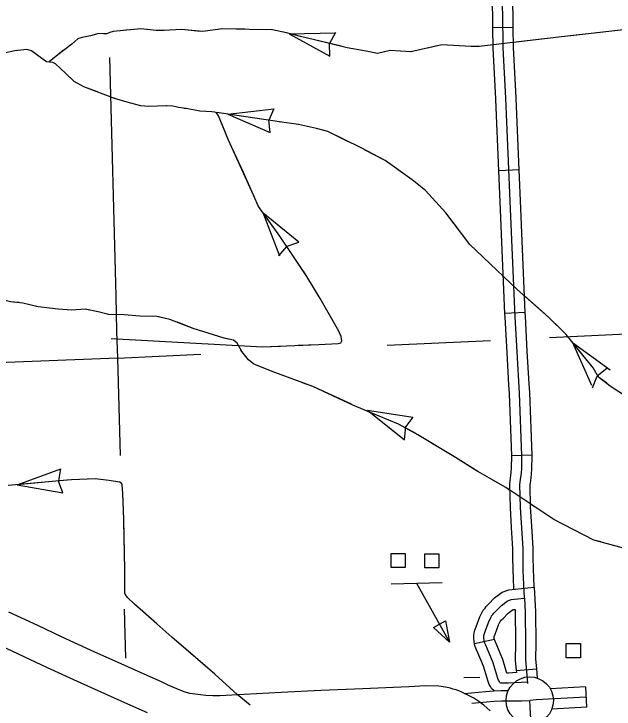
# Model space of a CAD drawing. Extents: x 1084508 to 1142749, y 1057638 to 1093403.
# Drawn here: x 1132518 to 1133911, y 1070353 to 1071967 of the extents above; entities that cross this region are included whole.
import ezdxf

# ---------------------------------------------------------------- set-up
doc = ezdxf.new("R2010")
doc.units = 0
for name, color, linetype in [('Level 10', 7, 'Continuous'), ('Level 24', 7, 'Continuous'), ('Level 32', 7, 'Continuous'), ('Level 43', 7, 'Continuous'), ('Level 45', 7, 'Continuous'), ('Level 5', 7, 'Continuous'), ('Level 56', 7, 'Continuous')]:
    doc.layers.add(name, color=color, linetype=linetype)

msp = doc.modelspace()

# ---------------------------------------------------------------- linework, layer by layer
at = {"layer": 'Level 10'}
for points in [[(1132926.6, 1070389.8), (1132913.4, 1070393.4), (1132896, 1070400.3), (1132877.3, 1070408.2), (1132860.9, 1070416.7), (1132813.2, 1070437.5), (1132767.2, 1070458.4), (1132706.1, 1070485.7), (1132628.6, 1070521.5), (1132573.8, 1070547.1), (1132506.4, 1070578.1)], [(1132473.1, 1070507), (1132540.8, 1070475.9), (1132595.5, 1070450.3), (1132673.6, 1070414.3), (1132734.9, 1070386.9), (1132781.3, 1070365.8), (1132827.2, 1070345.7)], [(1133504.1, 1070406.7), (1133473.1, 1070407.5), (1133434.6, 1070405.5), (1133328, 1070400.7), (1133230.5, 1070396.4), (1133138.5, 1070391.7), (1133023.6, 1070385.5), (1132996.1, 1070384.4), (1132980, 1070384.1), (1132963.2, 1070385.1), (1132944.6, 1070387.3), (1132926.6, 1070389.8)], [(1133623.1, 1070349.7), (1133616, 1070356.8), (1133609.1, 1070362.6), (1133603.7, 1070366.6), (1133596.9, 1070371.4), (1133589.8, 1070376), (1133585.3, 1070378.7), (1133577.8, 1070383.1), (1133571.6, 1070386), (1133564.2, 1070389.5), (1133554.3, 1070394.1), (1133544.5, 1070397.8), (1133536.7, 1070400.1), (1133531, 1070402), (1133520.1, 1070404.6), (1133504.1, 1070406.7)]]:
    msp.add_lwpolyline(points, dxfattribs=at)
at = {"layer": 'Level 24'}
msp.add_circle((1133715.3, 1070373.5), 54.9, dxfattribs=at)
at = {"layer": 'Level 32'}
for p, q in [((1133633.2, 1070514.7), (1133587.1, 1070505.1)), ((1133683.8, 1070443), (1133730.7, 1070447.2))]:
    msp.add_line(p, q, dxfattribs=at)
for points in [[(1133587.1, 1070505.1), (1133586, 1070510.2), (1133585.2, 1070518.2), (1133585.6, 1070524.3), (1133586, 1070530.7), (1133587.8, 1070536.6), (1133590.8, 1070544.2), (1133599.6, 1070567.5), (1133604.1, 1070576.7), (1133607, 1070583), (1133611.5, 1070587.9), (1133614.2, 1070591.4), (1133619.8, 1070597), (1133633.7, 1070611.5), (1133651.4, 1070625.2), (1133666.9, 1070630.6), (1133725.4, 1070636.6)], [(1133725.4, 1070636.6), (1133728.3, 1070579.2), (1133729.1, 1070506.4), (1133728.7, 1070469.1), (1133730.7, 1070447.2)], [(1133709.9, 1070415.8), (1133666.3, 1070413.5), (1133656.8, 1070413.5), (1133651.9, 1070413.5), (1133649, 1070413.8), (1133646.8, 1070414.8), (1133645.4, 1070416.2), (1133644.1, 1070418.2), (1133642.4, 1070420.8), (1133641.2, 1070424.5), (1133638.8, 1070432.3), (1133630.3, 1070460.8), (1133617.4, 1070492.2), (1133613, 1070501.6), (1133610.6, 1070508), (1133609.3, 1070513.8), (1133608.9, 1070518.7), (1133609.1, 1070522.8), (1133609.3, 1070526.5), (1133610.1, 1070528.9), (1133612.8, 1070535.7), (1133621.3, 1070558.1), (1133625.4, 1070566.6), (1133626.9, 1070569.8), (1133629.5, 1070572.7), (1133632, 1070575.9), (1133636.6, 1070580.5), (1133649.5, 1070593.9), (1133662.8, 1070604.2), (1133672, 1070607.5), (1133703.2, 1070610.7)], [(1133703.2, 1070610.7), (1133704.8, 1070578.5), (1133705.6, 1070506.4), (1133705.2, 1070468.1), (1133709.3, 1070423.3), (1133710.4, 1070412.9)], [(1133633.2, 1070514.7), (1133632.6, 1070517.4), (1133632.5, 1070519.2), (1133632.6, 1070521.3), (1133632.6, 1070522), (1133634.7, 1070527.2), (1133642.9, 1070548.8), (1133646.7, 1070556.6), (1133646.7, 1070556.6), (1133647.6, 1070557.6), (1133649.7, 1070560.3), (1133653.4, 1070564), (1133665.3, 1070576.3), (1133674.2, 1070583.3), (1133677.2, 1070584.3), (1133681.2, 1070584.8)], [(1133681.2, 1070584.8), (1133682.1, 1070506.4), (1133681.6, 1070467.2), (1133683.8, 1070443)], [(1133684.3, 1070438.1), (1133665.7, 1070437.1), (1133661.9, 1070437.1), (1133661.3, 1070439.2), (1133652.5, 1070468.6), (1133639, 1070501.6), (1133634.7, 1070510.8), (1133633.2, 1070514.6), (1133633.2, 1070514.7)], [(1133632.7, 1070395.6), (1133626.8, 1070401.5), (1133624.2, 1070405.6), (1133621, 1070410.6), (1133618.8, 1070417.3), (1133616.3, 1070425.4), (1133608, 1070452.9), (1133595.8, 1070482.7), (1133591.3, 1070492.5), (1133587.9, 1070501.3), (1133587.1, 1070505.1)], [(1133683.8, 1070443), (1133684.3, 1070438.1)], [(1133730.7, 1070447.2), (1133732.7, 1070425.7)]]:
    msp.add_lwpolyline(points, dxfattribs=at)
at = {"layer": 'Level 43'}
for p, q in [((1133156.6, 1071920.2), (1133264.3, 1071923)), ((1133156.6, 1071920.2), (1133251.3, 1071868.8)), ((1133264.3, 1071923.2), (1133250.6, 1071897.9)), ((1133251.4, 1071868.9), (1133250.6, 1071897.6)), ((1133014.2, 1071734.2), (1133121.2, 1071746.3)), ((1133014.2, 1071734.2), (1133112.9, 1071691.2)), ((1133121.2, 1071746.3), (1133109.8, 1071720)), ((1133112.9, 1071691.2), (1133109.7, 1071719.7)), ((1133095.6, 1071505.5), (1133134.3, 1071405)), ((1133095.6, 1071505.5), (1133179.4, 1071437.9)), ((1133132.7, 1071405.1), (1133151.5, 1071426.7)), ((1133178.9, 1071436.3), (1133151.8, 1071427)), ((1133814.8, 1071204), (1133858.6, 1071105.5)), ((1133814.8, 1071204), (1133902, 1071140.6)), ((1133894.5, 1071143.9), (1133871.9, 1071126.2)), ((1133861, 1071099.3), (1133871.7, 1071125.9)), ((1133339, 1071047.5), (1133424.3, 1070978.6)), ((1133339, 1071047.5), (1133443.7, 1071031.1)), ((1133443.7, 1071031.1), (1133427.8, 1071009.3)), ((1133424.3, 1070978.6), (1133427.7, 1071009)), ((1132525.4, 1070873.9), (1132626.6, 1070911)), ((1132626.3, 1070911.1), (1132621.6, 1070882.8)), ((1132631.8, 1070855.6), (1132621.7, 1070882.4)), ((1132525.4, 1070873.9), (1132631.5, 1070855.5))]:
    msp.add_line(p, q, dxfattribs=at)
for points in [[(1133932.7, 1071930), (1133795.7, 1071914.3), (1133688.9, 1071901.7), (1133597.8, 1071890.9), (1133579.2, 1071891.2), (1133551.6, 1071892.4), (1133511.1, 1071894.6), (1133439.3, 1071878.9), (1133391.4, 1071881.5), (1133361.7, 1071875), (1133335.8, 1071880.2), (1133291.8, 1071888), (1133215.4, 1071906.1), (1133183, 1071913.9), (1133150.7, 1071922.9), (1133118.3, 1071929.4), (1133065.2, 1071930.7), (1133001.8, 1071932), (1132956.5, 1071925.5), (1132907.3, 1071930.7), (1132866.8, 1071928.4), (1132848.2, 1071928), (1132812.8, 1071932), (1132748.6, 1071925.9), (1132740.8, 1071923.6), (1132733, 1071920.3), (1132726.3, 1071920.7), (1132715.1, 1071921), (1132695.7, 1071915.8), (1132676.8, 1071912.1), (1132666.7, 1071908.7), (1132652.6, 1071896.8), (1132619.8, 1071871.5), (1132600.1, 1071855.5)], [(1132786, 1071929.5), (1132748.6, 1071925.9), (1132740.8, 1071923.6), (1132733, 1071920.3), (1132726.3, 1071920.7), (1132715.1, 1071921), (1132695.7, 1071915.8), (1132676.8, 1071912.1), (1132666.7, 1071908.7), (1132665, 1071907.3)], [(1132951.1, 1071926.1), (1132907.3, 1071930.7), (1132866.8, 1071928.4), (1132848.2, 1071928), (1132827.3, 1071930.4)], [(1133054.2, 1071930.9), (1133001.8, 1071932), (1132992.1, 1071930.6)], [(1133116.3, 1071929.5), (1133065.2, 1071930.7), (1133054.2, 1071930.9)], [(1133934, 1071929.8), (1133932.7, 1071930), (1133810.5, 1071916)], [(1133277.5, 1071891.4), (1133215.4, 1071906.1), (1133183, 1071913.9), (1133156.9, 1071921.2)], [(1133769.4, 1071911.2), (1133677.3, 1071900.3)], [(1133604.8, 1071891.7), (1133597.8, 1071890.9), (1133579.2, 1071891.2), (1133551.6, 1071892.4), (1133511.1, 1071894.6), (1133481.3, 1071888.1)], [(1132573.5, 1071870.1), (1132559, 1071881.1), (1132548.3, 1071883.8), (1132519.8, 1071881.1), (1132491.9, 1071874.7), (1132466.7, 1071873), (1132454.3, 1071870.8)], [(1132743.4, 1071213.5), (1133095.2, 1071194.2), (1133225.5, 1071199.8), (1133270.9, 1071201.5), (1133277.1, 1071203.1), (1133279.1, 1071207.9), (1133277.7, 1071218.3), (1133272.3, 1071230.3), (1133228.6, 1071306.4), (1133197.8, 1071357.1), (1133162.7, 1071410.4), (1133135.3, 1071451.1), (1133105.8, 1071491.5), (1133085.6, 1071519.8), (1133074.4, 1071546.2), (1133016.3, 1071673.9), (1132998.2, 1071717.2), (1132992.8, 1071730.3), (1132988.4, 1071736.9), (1132984.3, 1071738.5), (1132977.4, 1071739.2), (1132949.8, 1071741.3), (1132918, 1071746.9), (1132899.8, 1071749.2), (1132886.8, 1071752.5), (1132871.2, 1071753.1), (1132831.2, 1071752), (1132812.8, 1071753.1), (1132789.2, 1071759.7), (1132753.9, 1071769.7), (1132680.4, 1071797.3), (1132657.9, 1071809.6), (1132638, 1071829.5), (1132614.4, 1071851), (1132608.4, 1071853.7), (1132600.9, 1071854.8), (1132593.9, 1071855.3), (1132574.6, 1071869.3), (1132559, 1071881.1), (1132548.3, 1071883.8), (1132519.8, 1071881.1), (1132491.9, 1071874.7)], [(1132632.7, 1071881.5), (1132619.8, 1071871.5), (1132600.1, 1071855.5)], [(1133440.9, 1071879.3), (1133439.3, 1071878.9), (1133391.4, 1071881.5), (1133361.7, 1071875), (1133335.8, 1071880.2), (1133318.1, 1071883.3)], [(1132711.9, 1071785.5), (1132680.4, 1071797.3), (1132657.9, 1071809.6), (1132638, 1071829.5), (1132614.4, 1071851), (1132609.9, 1071853.1)], [(1132872.4, 1071753), (1132871.2, 1071753.1), (1132831.2, 1071752), (1132812.8, 1071753.1), (1132789.2, 1071759.7), (1132753.9, 1071769.7), (1132750.7, 1071770.9)], [(1133008.3, 1071693.1), (1132998.2, 1071717.2), (1132992.8, 1071730.3), (1132988.4, 1071736.9), (1132984.3, 1071738.5), (1132977.4, 1071739.2), (1132949.8, 1071741.3), (1132918, 1071746.9), (1132913.3, 1071747.5)], [(1133939.6, 1071077.8), (1133902.2, 1071103.2), (1133874.7, 1071123.9), (1133862.2, 1071145.4), (1133799.9, 1071222.4), (1133759.1, 1071263.2), (1133686.4, 1071326.9), (1133575.9, 1071431.8), (1133520.5, 1071505.4), (1133473.6, 1071557), (1133442.2, 1071581.9), (1133379.5, 1071626.7), (1133324, 1071655.5), (1133246.6, 1071693.8), (1133220.4, 1071700.6), (1133178.7, 1071709.7), (1133134.4, 1071716.1), (1132988.7, 1071738.1)], [(1133137.1, 1071715.7), (1133134.4, 1071716.1), (1133014.2, 1071734.2)], [(1133294.9, 1071669.9), (1133246.6, 1071693.8), (1133220.4, 1071700.6), (1133178.7, 1071709.7), (1133178.1, 1071709.8)], [(1133050.6, 1071598.6), (1133024.9, 1071655.1)], [(1133437.1, 1071585.6), (1133379.5, 1071626.7), (1133332, 1071651.3)], [(1133076.2, 1071541.9), (1133074.4, 1071546.2), (1133050.6, 1071598.6)], [(1133550.4, 1071465.7), (1133520.5, 1071505.4), (1133473.6, 1071557), (1133469.8, 1071560.1)], [(1133167, 1071403.9), (1133162.7, 1071410.4), (1133135.3, 1071451.1), (1133105.8, 1071491.5), (1133095.7, 1071505.7)], [(1133654.1, 1071357.6), (1133575.9, 1071431.8), (1133575.3, 1071432.6)], [(1133253.7, 1071262.7), (1133228.6, 1071306.4), (1133197.8, 1071357.1), (1133189.8, 1071369.3)], [(1132529.6, 1071296.6), (1132510.2, 1071298.5), (1132452, 1071312.5), (1132420.7, 1071327.1), (1132413.6, 1071334.7)], [(1133742.4, 1071277.8), (1133703.1, 1071312.3)], [(1133944.2, 1070723.9), (1133864.2, 1070745.7), (1133771.3, 1070793.3), (1133659.5, 1070867.7), (1133594.6, 1070905.2), (1133542.6, 1070937.6), (1133455.4, 1070990.2), (1133410.6, 1071014.3), (1133365.9, 1071033.3), (1133304.9, 1071059.1), (1133211.5, 1071102.1), (1133123.7, 1071134.6), (1133075.1, 1071153.6), (1133062.2, 1071164.3), (1133047.1, 1071183.3), (1133035.9, 1071202.9), (1133027.5, 1071209.6), (1133005.7, 1071214.1), (1132934.1, 1071237), (1132879.9, 1071257.7), (1132849.7, 1071264.4), (1132810.5, 1071265.5), (1132773.6, 1071268.3), (1132737.8, 1071269.5), (1132713.2, 1071275.6), (1132683.6, 1071281.2), (1132652.8, 1071279.5), (1132620.9, 1071281.2), (1132574.5, 1071286.8), (1132538.7, 1071295.7), (1132510.2, 1071298.5)], [(1132631.7, 1071280.6), (1132620.9, 1071281.2), (1132574.5, 1071286.8), (1132570, 1071287.9)], [(1132693.6, 1071279.3), (1132683.6, 1071281.2), (1132652.8, 1071279.5), (1132631.7, 1071280.6)], [(1132857.8, 1071262.6), (1132849.7, 1071264.4), (1132810.5, 1071265.5), (1132773.6, 1071268.3), (1132737.8, 1071269.5), (1132734, 1071270.4)], [(1133787.4, 1071234.9), (1133759.1, 1071263.2), (1133742.4, 1071277.8)], [(1133015.4, 1071212.1), (1133005.7, 1071214.1), (1132934.1, 1071237), (1132897.5, 1071251)], [(1133177.8, 1071197.7), (1133225.5, 1071199.8), (1133270.9, 1071201.5), (1133277.1, 1071203.1), (1133279.1, 1071207.9), (1133277.7, 1071218.3), (1133274, 1071226.6)], [(1133893.9, 1071109.4), (1133874.7, 1071123.9), (1133862.2, 1071145.4), (1133814.8, 1071204)], [(1133039.1, 1071197.2), (1133095.2, 1071194.2), (1133136.4, 1071195.9)], [(1133148.9, 1071125.3), (1133123.7, 1071134.6), (1133075.1, 1071153.6), (1133062.2, 1071164.3), (1133047.1, 1071183.3), (1133045, 1071186.9)], [(1133301.4, 1071060.7), (1133211.5, 1071102.1), (1133187.8, 1071110.9)], [(1133452.1, 1070992), (1133410.6, 1071014.3), (1133365.9, 1071033.3), (1133339.5, 1071044.4)], [(1133540.9, 1070938.7), (1133487.6, 1070970.8)], [(1133593.6, 1070905.8), (1133542.6, 1070937.6), (1133540.9, 1070938.7)], [(1133066.6, 1070362.8), (1133036, 1070387.4), (1132984.4, 1070434.6), (1132884.6, 1070520.4), (1132850.1, 1070551.1), (1132797.7, 1070597.1), (1132781.4, 1070612.1), (1132776.2, 1070619.8), (1132775.1, 1070622.8), (1132775.1, 1070628.9), (1132775.1, 1070676.9), (1132772.9, 1070794.5), (1132770.7, 1070854.1), (1132769.6, 1070873.7), (1132768.4, 1070876.5), (1132763.8, 1070880.3), (1132738.1, 1070883.6), (1132706.7, 1070887.5), (1132651.5, 1070885.6), (1132615.1, 1070882), (1132504.5, 1070872)], [(1132649.2, 1070885.3), (1132615.1, 1070882), (1132525.4, 1070873.9)], [(1132771.5, 1070832.1), (1132770.7, 1070854.1), (1132769.6, 1070873.7), (1132768.4, 1070876.5), (1132763.8, 1070880.3), (1132738.1, 1070883.6), (1132706.7, 1070887.5), (1132690.6, 1070886.9)], [(1133669.3, 1070861.1), (1133659.5, 1070867.7), (1133629.5, 1070885)], [(1133734.1, 1070818), (1133717.2, 1070829.3)], [(1132775.1, 1070666.4), (1132775.1, 1070676.9), (1132772.9, 1070790.7)], [(1133880.3, 1070741.3), (1133864.2, 1070745.7), (1133771.3, 1070793.3), (1133768.6, 1070795.1)], [(1132863.3, 1070539.3), (1132850.1, 1070551.1), (1132797.7, 1070597.1), (1132781.4, 1070612.1), (1132776.2, 1070619.8), (1132775.1, 1070622.8), (1132775.1, 1070625)], [(1132988.6, 1070430.8), (1132984.4, 1070434.6), (1132894.4, 1070512)], [(1133037.3, 1070386.2), (1133019.1, 1070402.8)]]:
    msp.add_lwpolyline(points, dxfattribs=at)
at = {"layer": 'Level 45'}
for p, q in [((1133677, 1071935.2), (1133629.9, 1071934.7)), ((1133690.7, 1071604.8), (1133643.6, 1071602.8)), ((1133704.7, 1071273.7), (1133657.7, 1071271.7)), ((1133720.6, 1070942.5), (1133673.5, 1070940.8)), ((1133844.5, 1070404.9), (1133846.9, 1070357.8))]:
    msp.add_line(p, q, dxfattribs=at)
for points in [[(1133629.9, 1071934.7), (1133629.6, 1071967.3), (1133625.8, 1072022.2), (1133624.8, 1072046), (1133625, 1072048.7)], [(1133703.2, 1070610.7), (1133701.1, 1070658.7), (1133700.3, 1070676.2), (1133699.9, 1070707.6), (1133699.9, 1070725.9), (1133693.8, 1070821.6), (1133692.6, 1070875), (1133694.2, 1070886), (1133695.8, 1070900.7), (1133696.6, 1070912.1), (1133697.1, 1070941), (1133691.8, 1071086.8), (1133686.1, 1071182.5), (1133681.6, 1071264), (1133671, 1071514.1), (1133660, 1071771.1), (1133653.9, 1071888), (1133653.1, 1071968.2), (1133649.3, 1072023.5), (1133648.4, 1072045.3), (1133648.5, 1072046.6), (1133649.3, 1072049.3)], [(1133677, 1071935.2), (1133676.6, 1071969.1), (1133672.8, 1072024.8), (1133672.1, 1072040.5)], [(1133636.6, 1071768.4), (1133636.5, 1071769.9), (1133630.4, 1071887.2), (1133629.9, 1071934.7)], [(1133683.6, 1071770.4), (1133683.5, 1071772.2), (1133677.4, 1071888.7), (1133677, 1071935.2)], [(1133643.6, 1071602.8), (1133636.6, 1071768.4)], [(1133690.7, 1071604.8), (1133683.6, 1071770.4)], [(1133650.7, 1071437.3), (1133647.5, 1071513.1), (1133643.6, 1071602.8)], [(1133697.7, 1071439.3), (1133694.5, 1071515.1), (1133690.7, 1071604.8)], [(1133657.7, 1071271.7), (1133650.7, 1071437.3)], [(1133704.7, 1071273.7), (1133697.7, 1071439.3)], [(1133667, 1071105.8), (1133662.6, 1071181.2), (1133658.1, 1071262.8), (1133657.7, 1071271.7)], [(1133714, 1071108.6), (1133709.6, 1071183.9), (1133705.1, 1071265.1), (1133704.7, 1071273.7)], [(1133673.5, 1070940.8), (1133668.2, 1071085.7), (1133667, 1071105.8)], [(1133720.6, 1070942.5), (1133715.3, 1071087.9), (1133714, 1071108.6)], [(1133720.2, 1070777.7), (1133717.3, 1070822.7), (1133716.2, 1070873.5), (1133717.6, 1070883), (1133719.3, 1070898.5), (1133720.2, 1070911.1), (1133720.6, 1070941.2), (1133720.6, 1070942.5)], [(1133673.2, 1070774.7), (1133670.3, 1070820.6), (1133669, 1070876.5), (1133670.9, 1070889), (1133672.4, 1070902.8), (1133673.1, 1070913.1), (1133673.5, 1070940.7), (1133673.5, 1070940.8)], [(1133678.7, 1070631.8), (1133677.6, 1070657.7), (1133676.8, 1070675.5), (1133676.4, 1070707.5), (1133676.4, 1070725.2), (1133673.2, 1070774.7)], [(1133725.6, 1070636.6), (1133724.6, 1070659.8), (1133723.8, 1070676.9), (1133723.4, 1070707.8), (1133723.4, 1070726.7), (1133720.2, 1070777.7)], [(1133564, 1070389.6), (1133612.7, 1070394.1), (1133631, 1070395.5), (1133649.3, 1070396.5), (1133665.4, 1070396.5)], [(1133844.5, 1070404.9), (1133763.1, 1070400.6)], [(1133845.7, 1070381.3), (1133730.1, 1070375.3), (1133715.3, 1070373.5)], [(1133580.8, 1070367.5), (1133614.7, 1070370.6), (1133632.6, 1070372), (1133650, 1070373), (1133673, 1070373), (1133696.5, 1070372.7), (1133715.3, 1070373.5)], [(1133721.1, 1070246.5), (1133720.4, 1070289.8), (1133718.3, 1070323.4), (1133717.1, 1070341.9), (1133716.2, 1070359.8), (1133715.3, 1070373.5)], [(1133846.9, 1070357.8), (1133766.5, 1070353.6)]]:
    msp.add_lwpolyline(points, dxfattribs=at)
at = {"layer": 'Level 5'}
for points in [[(1132739.6, 1071865.5), (1132754.4, 1071311.5)], [(1132754.4, 1071311.5), (1132756.5, 1071230.4), (1132758.2, 1071167.8)], [(1133761.3, 1071215.5), (1134460.9, 1071248.7)], [(1133384.7, 1071197.6), (1133623.9, 1071208.9)], [(1132758.2, 1071167.8), (1132302.2, 1071149.9), (1131989.4, 1071142.9)], [(1132758.2, 1071167.8), (1132951.7, 1071177)], [(1132758.2, 1071167.8), (1132764.3, 1070942.3)], [(1132774.1, 1070585.3), (1132777.2, 1070471.4)]]:
    msp.add_lwpolyline(points, dxfattribs=at)
at = {"layer": 'Level 56'}
for p, q in [((1133492, 1070542.9), (1133519.9, 1070558.5)), ((1133519.9, 1070558.5), (1133529.4, 1070508.8)), ((1133529.4, 1070508.8), (1133492, 1070542.9))]:
    msp.add_line(p, q, dxfattribs=at)
for points in [[(1133393.8, 1070682), (1133393.8, 1070714.6), (1133426.5, 1070714.6), (1133426.5, 1070682)], [(1133471.8, 1070680.9), (1133471.8, 1070713.6), (1133504.6, 1070713.6), (1133504.6, 1070680.9)], [(1133800.2, 1070472.8), (1133800.2, 1070505.4), (1133832.9, 1070505.4), (1133832.9, 1070472.8)]]:
    msp.add_lwpolyline(points, close=True, dxfattribs=at)
for points in [[(1133393.8, 1070644.4), (1133511.8, 1070647.1)], [(1133452.8, 1070645.8), (1133529.4, 1070508.8)], [(1133562, 1070426.8), (1133599.8, 1070427.7)]]:
    msp.add_lwpolyline(points, dxfattribs=at)

doc.saveas('drawing.dxf')
